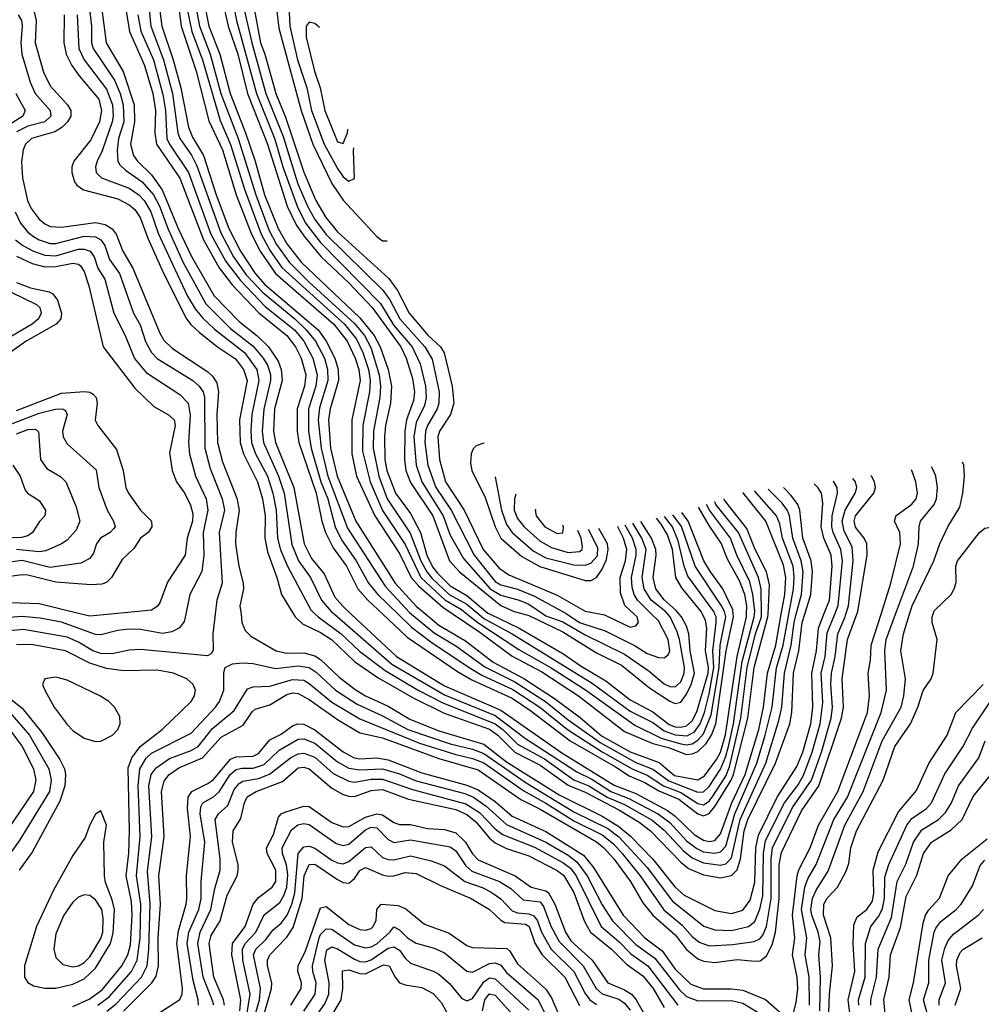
# Model space of a CAD drawing. Header units: inches. Extents: x 501365 to 657855, y 482276 to 547543.
# Tile 896 of 957: x 634361 to 637777, y 498614 to 502112. Entities that reach past the tile are written whole.
import ezdxf

# ---------------------------------------------------------------- set-up
doc = ezdxf.new("R2010")
doc.units = ezdxf.units.IN
doc.header["$MEASUREMENT"] = 0
doc.layers.add('A6439', color=7, linetype='Continuous')
doc.layers.add('A6530', color=7, linetype='Continuous')

msp = doc.modelspace()

# ---------------------------------------------------------------- linework, layer by layer
at = {"layer": 'A6439', "color": 5}
for points, elevation in [([(634951.5, 500000), (634946, 499974), (634928.8, 499951.2), (634902.2, 499937.8), (634868.8, 499931.2), (634790, 499945.2), (634750, 499946.1), (634710, 499942.5), (634650, 499926.7), (634630, 499927.7), (634510, 499971.5), (634433.9, 499986.1), (634370, 499991.7), (634230, 499981.6), (634137, 499943), (634110, 499937.4), (634070, 499941.7), (633990, 499986.3), (633950, 499996), (633910, 499993.6), (633850, 499974.9), (633810, 499973.7), (633755.2, 500000)], 4440), ([(635055.6, 500000), (635047.3, 499930), (635048.4, 499871.6), (635040.8, 499859.2), (635028.5, 499851.5), (634790, 499873.9), (634750, 499871.6), (634690, 499858.7), (634650, 499859.8), (634620.7, 499870), (634570, 499900.6), (634530, 499918.3), (634374.5, 499945.5), (634265.1, 499934.9)], 4460), ([(634685.1, 500000), (634610, 499992.6), (634579.7, 500000)], 4420), ([(634638.7, 498610), (634679.6, 498640.4), (634758, 498730), (634778.4, 498770), (634789.5, 498850), (634791.4, 498970), (634776.5, 499070), (634788.6, 499210), (634781.7, 499390), (634788, 499450), (634810, 499488.2), (634830, 499505.9), (634970, 499576.7), (635056.6, 499670), (635071.4, 499690), (635086.4, 499730), (635086.9, 499793.1), (635091.3, 499810), (635116.6, 499823.4), (635152.6, 499827.4), (635190, 499824.3), (635270, 499806.4), (635350, 499815.9), (635390, 499810.1), (635414.1, 499794.1), (635482.9, 499730), (635559.8, 499679.8), (635650, 499638.3), (635739.9, 499590), (635890, 499539.7), (635970, 499520.3), (636010, 499505.2), (636160.4, 499400.4), (636330, 499298), (636450, 499238.7), (636490, 499208.7), (636590, 499099.4), (636679.9, 498979.9), (636791, 498891), (636830, 498877.8), (636890, 498875.7), (636950, 498889.8), (636972.2, 498907.8), (636990, 498951.5), (637000.4, 498999.6), (637002.7, 499150), (637010, 499195.8), (637078.1, 499330), (637125.9, 499394.1), (637146.2, 499430), (637176.2, 499510), (637204.4, 499610), (637213.5, 499686.5), (637208.6, 499790), (637221.8, 499850), (637230, 499933.9), (637256.5, 500000)], 4460), ([(634670.7, 498589.3), (634704.4, 498615.6), (634793.5, 498710), (634814.2, 498750), (634820.1, 498810), (634824.8, 498970), (634815, 499085), (634830.2, 499210), (634820.3, 499390), (634828.7, 499430), (634845.7, 499454.3), (634892.8, 499487.2), (634970, 499516.1), (634994.9, 499530), (635046.6, 499593.4), (635122.5, 499657.5), (635170, 499734.7), (635190, 499742.3), (635250, 499744.3), (635330, 499767.5), (635370, 499765.5), (635390, 499753.9), (635470, 499686.8), (635570, 499627.9), (635781.7, 499541.7), (635910, 499501.3), (635970, 499487.3), (636010, 499471.2), (636151.8, 499371.8), (636230, 499328.9), (636330, 499265.7), (636430, 499215.6), (636470, 499184), (636501, 499150), (636565.2, 499070), (636649, 498949), (636714.6, 498894.6), (636750, 498854.7), (636774.6, 498834.6), (636810, 498821.5), (636894.3, 498825.7), (636970, 498836.7), (636990, 498846.4), (637000.5, 498859.5), (637013.6, 498890), (637030.8, 498990), (637030.7, 499129.3), (637035.8, 499170), (637106.6, 499313.4), (637173.2, 499410), (637209, 499510), (637243.1, 499630), (637247.8, 499670), (637242.1, 499750), (637245.3, 499790), (637257.9, 499850), (637267.1, 499930), (637293.2, 499990), (637296.2, 500000)], 4440), ([(634730.5, 498589.5), (634830.2, 498690), (634845.8, 498714.2), (634853.8, 498750), (634853.4, 498850), (634861.3, 498970), (634855.1, 499070), (634874.6, 499210), (634865.1, 499370), (634873.9, 499406.1), (634890.9, 499429.1), (634926.5, 499453.5), (635011.1, 499488.9), (635077, 499563), (635154.9, 499605.1), (635186.5, 499653.5), (635197.6, 499662.4), (635250, 499678.3), (635310, 499714.8), (635330, 499720), (635350, 499718.3), (635390, 499696.3), (635490, 499625.3), (635570, 499578.7), (635650, 499560.6), (635850, 499486.6), (635990, 499446.9), (636141.4, 499341.4), (636210, 499307), (636410, 499191), (636436.1, 499170), (636471.7, 499130), (636530.3, 499050), (636574.6, 498974.6), (636610, 498930), (636690, 498860.3), (636730, 498808.8), (636770, 498775.6), (636790, 498767.3), (636830, 498762.1), (636910, 498773), (636973.3, 498766.7), (636991.7, 498768.3), (637014.5, 498785.5), (637034.6, 498825.4), (637045.4, 498870), (637058.9, 498990), (637059.5, 499110), (637067.2, 499152.8), (637138.5, 499301.5), (637200.1, 499390), (637280.4, 499630), (637287.3, 499670), (637283.1, 499770), (637301.7, 499910), (637334.8, 500000)], 4420), ([(635147.4, 500000), (635150.9, 499970.9), (635162, 499942), (635181.9, 499921.9), (635272, 499870), (635310, 499861.1), (635370, 499862.7), (635410, 499852.3), (635430, 499838.5), (635495.7, 499775.7), (635552.3, 499732.3), (635590, 499709.6), (635670, 499673.2), (635746.9, 499626.9), (635850, 499585.3), (636010, 499537.7), (636090, 499475.1), (636277.7, 499357.7), (636430, 499281.7), (636490, 499245.5), (636530.9, 499210.9), (636610, 499129.1), (636689.3, 499029.3), (636721.7, 499001.7), (636830, 498947), (636890, 498936.2), (636930, 498948.2), (636956.3, 498983.7), (636972.5, 499047.5), (636976.5, 499170), (636985.3, 499214.7), (637052, 499350), (637121.8, 499458.2), (637142.6, 499510), (637171.8, 499610), (637178.9, 499670), (637174.4, 499790), (637191.6, 499870), (637198.9, 499950), (637218.1, 500000)], 4480), ([(635333.4, 500000), (635339.4, 499990), (635365.7, 499965.7), (635430, 499934.5), (635469.1, 499910), (635550, 499831.8), (635634.3, 499774.3), (635761.4, 499701.4), (635868.7, 499648.7), (636030, 499591.4), (636060.2, 499570), (636120.6, 499510), (636210, 499463.3), (636310, 499392), (636370, 499367.7), (636490, 499304.6), (636561.1, 499261.1), (636602.2, 499230), (636710, 499118.7), (636736.8, 499096.8), (636790, 499073.3), (636850, 499063.1), (636890, 499070.9), (636910, 499091.4), (636921.9, 499130), (636934.7, 499230), (636947.1, 499270), (637046, 499470), (637096.6, 499610), (637104.5, 499650), (637109.6, 499790), (637128.7, 499870), (637140.3, 499970), (637149.7, 500000)], 4520), ([(635411.2, 500000), (635421.2, 499990), (635503.4, 499930), (635568.3, 499868.3), (635659.8, 499799.8), (635776.6, 499730), (635864.5, 499684.5), (636050, 499610.2), (636077.2, 499590), (636130, 499537.8), (636225.5, 499485.5), (636330, 499411.6), (636383.4, 499390), (636448.1, 499350), (636510, 499323.2), (636607.6, 499267.6), (636650, 499232.6), (636719.3, 499159.3), (636750, 499134.3), (636790, 499115.9), (636850, 499108.5), (636870, 499113.3), (636890, 499134.5), (636920.3, 499270), (637011.1, 499470), (637058.2, 499621.9), (637067.9, 499670), (637077.8, 499790), (637101.9, 499890), (637111.9, 499970), (637119.7, 500000)], 4540), ([(635479.6, 500000), (635682.8, 499822.8), (635870, 499712.9), (636050, 499640.2), (636157.9, 499557.9), (636340.3, 499440.3), (636393.6, 499413.6), (636460.8, 499370), (636525.1, 499345.1), (636630, 499289.1), (636670, 499259.1), (636730, 499195), (636766.8, 499166.8), (636790, 499155.8), (636830, 499150.2), (636850, 499155), (636870, 499176), (636901.9, 499290), (636979.3, 499470), (637009.7, 499570), (637033.8, 499670), (637049.8, 499809.8), (637073, 499890), (637093.5, 500000)], 4560), ([(635539.1, 500000), (635700.2, 499850), (635870, 499745.8), (636070, 499659.4), (636286.7, 499506.7), (636472.6, 499392.6), (636550, 499362.5), (636662.7, 499302.7), (636690, 499282.6), (636757.3, 499217.3), (636790, 499196.7), (636810, 499191.9), (636830, 499196.1), (636850, 499219.2), (636891.2, 499330), (636937.7, 499430), (636987, 499590), (637003.3, 499670), (637017.7, 499790), (637046.5, 499890), (637066.3, 500000)], 4580), ([(635651.1, 500000), (635737.8, 499917.8), (635916.5, 499796.5), (635967, 499767), (636110, 499701.3), (636176.4, 499656.4), (636316.3, 499550), (636477.6, 499457.7), (636525.6, 499425.6), (636581.8, 499401.8), (636632, 499372), (636702.4, 499342.4), (636770, 499290.2), (636790, 499283), (636810, 499291.2), (636830, 499316.3), (636888.3, 499410), (636896.5, 499430), (636947.2, 499630), (636969.6, 499810), (637018.8, 499990), (637019.3, 500000)], 4620), ([(635705.6, 500000), (635753.5, 499953.5), (635821.5, 499901.5), (635957.6, 499810), (636003.1, 499783.1), (636112.7, 499732.7), (636208.3, 499670), (636306.8, 499590), (636430.6, 499510.6), (636536.6, 499450), (636590, 499427.6), (636648, 499390), (636710, 499366.7), (636770, 499326.7), (636790, 499322.6), (636810, 499335.1), (636820.9, 499350), (636870, 499424.7), (636882.3, 499457.7), (636922.7, 499630), (636945.5, 499810), (636974.5, 499930), (636996.2, 499990), (636996.1, 500000)], 4640), ([(635753.3, 500000), (635833.6, 499933.6), (635910, 499887.2), (636012.9, 499812.9), (636120.1, 499760.1), (636229.3, 499690), (636310, 499624.7), (636423.5, 499543.5), (636550, 499472.7), (636610, 499449.7), (636667.3, 499407.3), (636770, 499367.1), (636790, 499368.5), (636810, 499387.3), (636850.5, 499449.5), (636868.5, 499491.5), (636878.8, 499530), (636896.6, 499610), (636927.9, 499832.1), (636970.1, 499990), (636971.2, 500000)], 4660), ([(635803.3, 500000), (635850, 499960.5), (635944.7, 499904.7), (636042.8, 499830), (636151.9, 499771.9), (636260.9, 499700.9), (636352.4, 499632.3), (636427.8, 499567.8), (636530, 499510.8), (636632.7, 499472.7), (636686.8, 499426.8), (636770, 499411.6), (636794.2, 499425.8), (636836.4, 499483.6), (636850, 499510.1), (636868.4, 499571.6), (636909.8, 499850), (636943.2, 499990), (636943.4, 500000)], 4680), ([(635900.6, 500000), (635996.2, 499936.2), (636110.6, 499850.6), (636215.5, 499795.5), (636346.6, 499710), (636510, 499582.9), (636610, 499540.3), (636666.2, 499526.2), (636730, 499501.7), (636750, 499503.1), (636770, 499511.7), (636800.1, 499539.9), (636818.2, 499570), (636834, 499610), (636870.2, 499870), (636896.2, 499990), (636895.6, 500000)], 4720), ([(635950.6, 500000), (635988.5, 499970), (636134.6, 499874.6), (636249.5, 499809.5), (636371, 499731), (636545.7, 499605.7), (636639.8, 499559.8), (636710, 499538.8), (636730, 499536.2), (636750, 499539.7), (636770, 499551.7), (636790, 499575.2), (636817.7, 499642.3), (636845.4, 499810), (636849.7, 499890), (636869.2, 499990), (636867.2, 500000)], 4740), ([(635991.6, 500000), (636010, 499984.5), (636110.4, 499930), (636394.6, 499754.6), (636530, 499655.6), (636610, 499615.5), (636650, 499585), (636690, 499571.3), (636731.9, 499568.1), (636757.9, 499582.1), (636778.6, 499610), (636794.1, 499650), (636810, 499717.1), (636827.1, 499810), (636822.8, 499870), (636835.6, 499970), (636834.7, 499990), (636830.7, 500000)], 4760), ([(636032.1, 500000), (636134.9, 499950), (636290, 499860.4), (636355.1, 499815.1), (636443.6, 499763.6), (636530, 499695.5), (636610, 499652.4), (636668.2, 499608.1), (636690, 499600.2), (636710, 499598.8), (636730, 499603.6), (636750, 499620.7), (636767, 499653), (636806.8, 499790), (636807.6, 499810), (636796.9, 499870), (636802.5, 499950), (636797.4, 499977.4), (636786.8, 500000)], 4780), ([(636153.4, 500000), (636170, 499995.4), (636290, 499937.4), (636410, 499862.5), (636498.6, 499818.6), (636598.5, 499738.5), (636670, 499691.1), (636690, 499682.1), (636710, 499687.7), (636730, 499716.3), (636745.8, 499750), (636757.9, 499790), (636742.8, 499870), (636738, 499930), (636730, 499957.6), (636711.6, 499990), (636703.5, 500000)], 4820), ([(636221.8, 500000), (636230, 499994.4), (636290, 499972.5), (636370, 499926.6), (636510, 499857.5), (636597.2, 499797.2), (636650, 499752.8), (636670, 499742.7), (636690, 499741.7), (636710, 499759.4), (636721.5, 499790), (636722.7, 499810), (636704.5, 499910), (636697.1, 499937.1), (636672.1, 499990), (636663.7, 500000)], 4840), ([(636306.4, 500000), (636350, 499970.2), (636441.2, 499941.2), (636547.3, 499887.3), (636590, 499860.1), (636630, 499846.5), (636650, 499845.4), (636664.2, 499855.8), (636670.2, 499869.8), (636664.2, 499910), (636630, 499976), (636605.8, 500000)], 4860), ([(636427.1, 500000), (636438, 499998), (636530, 499954.3), (636550, 499959), (636559.2, 499970), (636554.8, 499990), (636544.1, 500000)], 4880), ([(637110, 498583.2), (637119.8, 498620.2), (637124.9, 498670), (637122.8, 498710), (637106.7, 498790), (637114.6, 498850), (637106.6, 498930), (637122.4, 499070), (637128.9, 499091.1), (637169, 499170), (637198.8, 499250), (637267.7, 499370), (637372.3, 499650), (637380, 499710), (637374.5, 499790), (637383, 499837), (637385.2, 499890), (637420.7, 500000)], 4380), ([(637167.2, 498610), (637165.3, 498710), (637150.7, 498790), (637157.5, 498850), (637137.7, 498950), (637149.8, 499030.2), (637160.9, 499059.1), (637190.2, 499110), (637253.4, 499270), (637301.8, 499350), (637421, 499650), (637440.6, 499730), (637434.7, 499870), (637438.8, 499910), (637472.3, 500000)], 4360), ([(637203.2, 498590), (637206.2, 498710), (637199.6, 498790), (637204.6, 498835.4), (637197.6, 498870), (637175.1, 498930), (637171.8, 498950), (637177.2, 498990), (637190, 499019), (637232.7, 499087.3), (637292.7, 499250), (637356.9, 499370), (637424.6, 499550), (637491.9, 499670), (637501.3, 499710), (637507.9, 499770), (637491.4, 499870), (637500.2, 499930), (637522.1, 500000)], 4340), ([(637231.5, 498490), (637238.1, 498650), (637248.2, 498750), (637242.9, 498850), (637216.2, 498930), (637217.8, 498970), (637229.5, 498990.5), (637266.4, 499030), (637296.2, 499083.8), (637306.2, 499113.8), (637313.9, 499170), (637334.2, 499230), (637428.8, 499410), (637469.9, 499530), (637525, 499610), (637552, 499670), (637570, 499729.3), (637599.3, 499770), (637606.1, 499790), (637619.7, 499910), (637602, 499970), (637602.5, 499990), (637606, 500000)], 4320), ([(634550, 498606.3), (634607.7, 498632.3), (634654.6, 498665.3), (634723.7, 498750), (634744.9, 498790), (634754.8, 498825.2), (634761, 498930), (634758.5, 498978.5), (634739.4, 499070), (634749, 499151), (634751.6, 499230), (634746.1, 499453.9), (634759, 499490), (634789.4, 499530), (634867.5, 499590), (634970.6, 499690), (634982.4, 499710), (634985.2, 499730), (634977.3, 499750), (634954.8, 499770), (634907.8, 499790), (634850, 499801.3), (634730, 499798.2), (634670, 499807.3), (634610, 499826), (634524.5, 499870), (634408.6, 499891.4), (634350, 499892.2)], 4480), ([(637319, 498510), (637304.2, 498630), (637327.9, 498730), (637321.2, 498830), (637323.8, 498896.2), (637336.1, 498923.9), (637370, 498950.5), (637390, 498979.8), (637395.6, 499010), (637392.8, 499090), (637410, 499155.5), (637483, 499297), (637546.8, 499373.2), (637590.4, 499469.5), (637655.8, 499570), (637686.6, 499650), (637783.5, 499750)], 4280), ([(637341.6, 498610), (637341.2, 498630), (637364, 498710), (637365.1, 498830), (637384.9, 498890), (637413, 498927), (637425.9, 498954), (637433.2, 498990), (637434.5, 499065.5), (637448.2, 499110), (637512.8, 499250), (637530, 499273.3), (637582.5, 499310), (637599.5, 499330), (637646.9, 499433.1), (637711.6, 499528.4), (637745.2, 499594.8), (637850, 499750)], 4260), ([(634330, 499697.4), (634370, 499665.8), (634439.8, 499579.8), (634503.3, 499483.3), (634520.5, 499450), (634524, 499430), (634521.1, 499390), (634504.2, 499335.8), (634405.7, 499154.3), (634359.5, 499090)], 4480), ([(634326.3, 499650), (634396, 499570), (634464.6, 499450), (634472.9, 499410), (634466.8, 499370), (634361.8, 499198.2), (634303.4, 499116.5)], 4460), ([(634850, 498578.7), (634929.7, 498630.3), (634938.5, 498650), (634940.1, 498670), (634919.8, 498830), (634925.3, 498874.7), (634953.1, 498970), (634954.8, 498990), (634953.5, 499070), (634968.1, 499210), (634956.8, 499310), (634960.2, 499350), (634973.3, 499370), (635030, 499397.9), (635050, 499413), (635110, 499484.6), (635130, 499493.3), (635190, 499495.4), (635210, 499504.6), (635250, 499553.9), (635290, 499573.1), (635330, 499603.1), (635349.2, 499610.8), (635370, 499609.1), (635410, 499588.9), (635510, 499510.8), (635549.6, 499489.6), (635570, 499486.4), (635630, 499489.8), (635670, 499482.7), (635790, 499436.3), (635950, 499392.8), (635990, 499375.8), (636050, 499334.2), (636110, 499282.6), (636230, 499228.2), (636363.9, 499143.9), (636399.5, 499099.5), (636504.5, 498930), (636581.7, 498850), (636643.4, 498803.4), (636690, 498739), (636745.4, 498685.4), (636790, 498668.2), (636890, 498669.2), (636930, 498664.4), (637010.3, 498630.3), (637070, 498578.4)], 4380), ([(634330, 499584.7), (634370.6, 499530), (634410.6, 499450), (634418.8, 499410), (634410.6, 499370), (634315.4, 499230)], 4440), ([(634996.3, 498610), (634995.4, 498630), (634977.7, 498697.7), (634956, 498830), (634962, 498870), (634997.1, 498950), (635005.9, 498990), (635006.2, 499050), (635018.3, 499190), (635002.2, 499290), (635004.9, 499315.1), (635012.3, 499330), (635050, 499351), (635070, 499368.1), (635109, 499430), (635130, 499448), (635150, 499452.8), (635190, 499452.5), (635230, 499466.1), (635283.4, 499516.6), (635350, 499556.3), (635370, 499557.5), (635410, 499541.7), (635490, 499475.2), (635530, 499452.9), (635570, 499446.6), (635650, 499450.4), (635710, 499432.8), (635770, 499408), (635942.3, 499362.3), (635973.1, 499350), (636018.1, 499318.1), (636090, 499252.5), (636229.9, 499189.9), (636310, 499143.1), (636340.4, 499120.4), (636376.4, 499070), (636430, 498966.8), (636467.2, 498910), (636550, 498826), (636617.2, 498777.2), (636705, 498665), (636730, 498641.8), (636770, 498626.3), (636890, 498627.4), (636930, 498618), (636984.9, 498584.9)], 4360), ([(637384.3, 498610), (637384.6, 498630), (637404.5, 498710), (637410.2, 498810), (637457.9, 498922.1), (637477.7, 499050), (637508.3, 499111.7), (637536.5, 499190), (637565.8, 499234.2), (637624.3, 499270), (637650, 499295.1), (637670.9, 499329.1), (637695.7, 499390), (637767.6, 499490), (637791, 499550)], 4240), ([(635051.2, 498610), (635045.4, 498630), (635013.3, 498710), (634993.7, 498830), (635002.2, 498870), (635040.7, 498950), (635054.9, 499025.1), (635073.9, 499090), (635073.8, 499130), (635055.4, 499270), (635067, 499290), (635100.4, 499319.6), (635123.4, 499376.6), (635141.4, 499398.6), (635154, 499406), (635210, 499416.6), (635249.1, 499430.9), (635323, 499490), (635350, 499503.6), (635370, 499505.9), (635410, 499491.9), (635474.3, 499434.3), (635530, 499406.5), (635550, 499403.5), (635610, 499413.5), (635650, 499414.1), (635757, 499377), (635946.5, 499326.5), (635994.7, 499294.7), (636050, 499237.5), (636076.6, 499216.6), (636190, 499171.9), (636290, 499117.7), (636317.2, 499097.2), (636337.7, 499070), (636426.8, 498890), (636490, 498836.9), (636532.5, 498792.5), (636592.6, 498750), (636699, 498610)], 4340), ([(635088.5, 498610), (635085.1, 498630), (635051.1, 498710), (635034.3, 498830), (635041.9, 498858.1), (635073.6, 498910), (635098.2, 499001.8), (635133.3, 499070), (635137.8, 499090), (635136.8, 499110), (635117.2, 499190), (635119.1, 499230), (635146.2, 499273.8), (635159.8, 499330), (635169.6, 499350.4), (635200.8, 499370), (635295.1, 499404.9), (635350, 499453.5), (635370, 499456.5), (635390, 499450.1), (635470, 499381.2), (635510, 499358.8), (635530, 499353.1), (635550, 499352.4), (635610, 499373.2), (635650, 499376.9), (635742.9, 499342.9), (635910, 499306.4), (635950, 499287.6), (635981.5, 499261.5), (636030, 499204.1), (636050, 499187), (636090, 499167.6), (636170, 499141.1), (636270, 499089.6), (636293, 499073), (636330, 499010.9), (636367.9, 498907.9), (636389.3, 498870), (636463.8, 498810), (636516.1, 498756.1), (636574.8, 498714.8), (636611.4, 498670), (636650, 498602.6)], 4320), ([(637440.6, 498530), (637430.8, 498630), (637449.3, 498710), (637454.6, 498790), (637490, 498886.2), (637510, 498997.3), (637547.6, 499072.4), (637571.6, 499150), (637599.5, 499190), (637670, 499233.6), (637709.5, 499270.5), (637748.1, 499351.9), (637828.5, 499451.5)], 4220), ([(635143.2, 498590), (635147.2, 498630), (635114.4, 498790), (635117.7, 498830), (635161.9, 498890), (635190.3, 498970), (635210, 498993), (635257.7, 499030), (635270.5, 499049.5), (635271.3, 499090), (635239.8, 499150), (635237.5, 499170), (635263.3, 499216.7), (635280.9, 499279.1), (635289.5, 499290.5), (635303.3, 499296.7), (635370, 499317.7), (635390, 499317), (635470, 499260.2), (635510, 499243.7), (635530, 499245.6), (635590, 499278.1), (635630, 499290.3), (635650, 499286.4), (635690, 499259.1), (635710, 499252.5), (635750, 499253.1), (635810, 499238.8), (635870, 499235.2), (635910, 499222.5), (635944.9, 499190), (635970, 499148.6), (635990, 499126.9), (636120.8, 499070), (636178, 499030), (636230, 499016.9), (636239.2, 499010), (636262.4, 498970), (636300, 498870), (636319.5, 498839.5), (636394.8, 498770), (636450.2, 498690.2), (636510, 498665.2), (636534.6, 498650), (636550.7, 498630), (636593.3, 498553.3)], 4280), ([(635157, 498510), (635179.9, 498650), (635154.3, 498770), (635152.3, 498810), (635161.8, 498830), (635199.6, 498870), (635230, 498931.4), (635284.7, 498975.2), (635299.8, 499000.2), (635310.3, 499030), (635313.5, 499073.5), (635309.1, 499109.1), (635295, 499150), (635294.1, 499170), (635326.4, 499233.6), (635348.9, 499251.1), (635370, 499256.4), (635390, 499252.1), (635485.1, 499185.1), (635510, 499177.4), (635530, 499182.7), (635590, 499233.7), (635610, 499243), (635630, 499241.3), (635670, 499199), (635690, 499188.8), (635750, 499197.8), (635890, 499173.7), (635910, 499158.9), (635945.6, 499105.6), (635967.3, 499087.3), (636065.8, 499050), (636105.6, 499025.6), (636150, 498984.6), (636210, 498977.8), (636221.5, 498961.5), (636249, 498889), (636276.9, 498836.9), (636362.3, 498750), (636409.3, 498669.3), (636430.4, 498650.4), (636490, 498631.3), (636510, 498618.2), (636530, 498592.5)], 4260), ([(637537.4, 498550), (637520.2, 498630), (637536.4, 498690), (637570, 498901.5), (637578.6, 498930), (637590, 498949.2), (637628.7, 498991.3), (637659.2, 499070), (637708.9, 499130), (637798.2, 499201.8)], 4180), ([(635190.4, 498550), (635212.6, 498630), (635216.6, 498670), (635192.3, 498790), (635200.1, 498810), (635236, 498844), (635262.1, 498877.9), (635290, 498901.7), (635311.6, 498930), (635328.3, 498970), (635338.5, 499010), (635350.9, 499149.1), (635370, 499173.6), (635390, 499175), (635410, 499168.5), (635470, 499126.2), (635490, 499116.4), (635510, 499113.1), (635530, 499121.1), (635590, 499170.8), (635610, 499173.4), (635650, 499135.5), (635670, 499128), (635690, 499127.6), (635750, 499141.7), (635822.9, 499122.9), (635870, 499106.2), (635942.6, 499050), (636007, 499027), (636039.1, 499010), (636070, 498989), (636110, 498945.5), (636130, 498938.1), (636170, 498935.6), (636187.5, 498927.5), (636200.7, 498910), (636214.6, 498870), (636249.3, 498810), (636329.8, 498730), (636370, 498652.6), (636386.5, 498630), (636410, 498613.1)], 4240), ([(635226.6, 498566.6), (635255.8, 498670), (635256.4, 498690), (635241.2, 498750), (635240.9, 498770), (635249.6, 498790), (635310, 498852.7), (635333, 498887), (635364.2, 498990), (635371.7, 499070), (635390, 499110.4), (635410, 499111.7), (635490, 499057), (635510, 499046.7), (635530, 499043.7), (635550, 499060.4), (635570, 499089.7), (635590, 499099.4), (635650, 499073.2), (635670, 499068.9), (635690, 499070.1), (635730, 499081.7), (635770, 499079), (635856, 499036), (635964.5, 498990), (636030.1, 498950), (636070, 498912.4), (636084.4, 498904.4), (636158, 498898), (636170.8, 498890), (636191.1, 498831.1), (636217, 498790), (636297.9, 498710), (636350, 498609.8)], 4220), ([(637598.4, 498530), (637571.5, 498630), (637590, 498690), (637591, 498770), (637609.2, 498870), (637615.6, 498884.4), (637632.7, 498907.3), (637687.2, 498950), (637705.6, 498970), (637745.8, 499034.2), (637772.9, 499107.1), (637790, 499126.3)], 4160), ([(635324.3, 498610), (635360.7, 498670), (635362.5, 498690), (635349.1, 498730), (635349.9, 498750), (635376.3, 498803.7), (635430, 498956.3), (635450, 498961.4), (635530, 498897.3), (635570, 498879.2), (635590, 498876.7), (635610, 498882.8), (635616.9, 498890), (635627, 498913), (635630, 498950.2), (635644.7, 498970), (635705.1, 498965.1), (635733.3, 498953.3), (635798.9, 498898.9), (635886.8, 498866.8), (635950, 498822.6), (635970, 498815.4), (636092, 498812), (636102.4, 498802.4), (636130, 498758), (636230, 498667.7), (636250, 498636.3), (636278.6, 498570)], 4180), ([(637627.8, 498610), (637626.8, 498630), (637649.6, 498690), (637637.2, 498770), (637647.1, 498812.9), (637659.5, 498840.5), (637677.7, 498862.3), (637766.3, 498930), (637784.4, 498950)], 4140), ([(635370.3, 498589.7), (635410.7, 498650), (635414.7, 498690), (635402.7, 498730), (635401.9, 498750), (635425, 498850), (635430, 498861.8), (635450, 498882), (635470, 498880.1), (635550, 498824.6), (635590, 498813.9), (635610, 498817.9), (635630, 498828.6), (635675.9, 498870), (635690, 498888.4), (635710, 498878.4), (635738.2, 498850), (635770, 498830.5), (635832.9, 498812.9), (635870, 498796), (635950, 498731.2), (635970, 498727.5), (636030, 498758.5), (636050, 498761.2), (636070, 498752.4), (636090, 498726.6), (636202.9, 498630), (636251, 498531)], 4160), ([(637684.4, 498610), (637703.7, 498670), (637689.2, 498750), (637690.4, 498770), (637702.1, 498797.9), (637711.5, 498808.5), (637779.8, 498850)], 4120), ([(635410, 498565.2), (635444.7, 498615.3), (635459.6, 498650), (635460.4, 498690), (635445.7, 498770), (635452.8, 498807.2), (635470, 498817.8), (635490, 498810.6), (635550, 498774), (635570, 498766.2), (635590, 498764.7), (635610, 498771.1), (635670, 498812.7), (635690, 498817.4), (635710, 498806.5), (635730, 498777.1), (635750, 498760.3), (635830, 498731.7), (635850, 498720.3), (635887.4, 498687.4), (635930, 498635.5), (635950, 498625.7), (635970, 498634.7), (636010, 498693.1), (636030, 498707.3), (636050, 498703.9), (636170, 498592.5)], 4140), ([(635455.3, 498550), (635502.9, 498630), (635508.8, 498670), (635507.8, 498732.2), (635530, 498735.7), (635570, 498722.7), (635590, 498722.4), (635653.6, 498753.6), (635673.6, 498750), (635694.5, 498710), (635710.4, 498690.4), (635730, 498682.8), (635790, 498673.3), (635830, 498651.6), (635859.3, 498619.3), (635890, 498561.9)], 4120), ([(636005.6, 498590), (636013.9, 498630), (636020.6, 498639.4), (636030, 498650.7), (636050, 498646.2), (636136, 498550)], 4120)]:
    msp.add_lwpolyline(points, dxfattribs=dict(at, elevation=elevation))
for points, elevation in [([(634490, 499775.6), (634450.1, 499769.9), (634442, 499750), (634450.1, 499730), (634483.8, 499670), (634530, 499607.7), (634550, 499586.3), (634590, 499558.9), (634630, 499547.2), (634650, 499548.7), (634690.9, 499570), (634709.4, 499590), (634717.6, 499610), (634716.6, 499636.6), (634698.2, 499670), (634677.5, 499690), (634645.9, 499710), (634530, 499764.9)], 4520), ([(634650, 499301.7), (634630, 499289.7), (634610, 499251.2), (634593.8, 499206.2), (634550, 499142.3), (634481.3, 499018.7), (634420.4, 498890), (634378.1, 498750), (634378.2, 498710), (634390.7, 498690.7), (634410, 498679.8), (634450, 498671), (634490, 498670.7), (634550, 498684.9), (634590, 498703.8), (634630, 498741.8), (634683.4, 498830), (634693.6, 498866.4), (634698.1, 498950), (634690, 498984.6), (634666.1, 499046.1), (634662.4, 499070), (634660.4, 499190), (634669.1, 499250)], 4520), ([(634590, 499002.7), (634570, 498994.1), (634550, 498977), (634518.2, 498930), (634490, 498863.6), (634483.1, 498810), (634490, 498780.3), (634514.9, 498754.9), (634550, 498747.1), (634570, 498750.5), (634590, 498762.4), (634610, 498782.7), (634650, 498847.2), (634656.2, 498870), (634658.2, 498918.2), (634652.9, 498950), (634630, 498984.9), (634610, 499000.2)], 4540)]:
    msp.add_lwpolyline(points, close=True, dxfattribs=dict(at, elevation=elevation))
at = {"layer": 'A6530', "color": 5}
for points, elevation in [([(635246.2, 502390), (635282, 502082), (635361, 501790), (635402.2, 501670), (635470, 501530.1), (635510, 501470.9), (635630, 501342.4), (635650, 501326.2), (635666.6, 501326.3)], 4920), ([(634843.2, 502263.2), (634866, 502090), (634906.4, 501970), (634934.1, 501870), (634961.2, 501730), (634975.5, 501695.5), (635014.3, 501630), (635059.1, 501490), (635104.4, 501370), (635145.9, 501290), (635197.1, 501210), (635231.9, 501171.9), (635421.5, 501010), (635450.4, 500970), (635481, 500910), (635492.8, 500870), (635493.9, 500830), (635464.6, 500730), (635458.7, 500690), (635465.5, 500590), (635488.9, 500490), (635555.5, 500330), (635694.9, 500110), (635769, 500029), (635803.3, 500000)], 4680), ([(634909.3, 502289.3), (634935, 502090), (634988.1, 501930), (635033.5, 501753.5), (635081.2, 501650), (635130.2, 501490), (635184.2, 501350), (635215.8, 501290), (635269.4, 501210), (635476.8, 501030), (635524.6, 500970), (635553.2, 500910), (635565.9, 500870), (635570.2, 500830), (635541.1, 500690), (635540.6, 500570), (635557.8, 500490), (635622.2, 500350), (635710, 500215.8), (635752, 500130), (635779, 500099), (635864.3, 500024.3), (635900.6, 500000)], 4720), ([(634813, 502230), (634827, 502090), (634872.3, 501970), (634904.2, 501850), (634922.6, 501710), (634929.7, 501689.7), (634971, 501631), (634990, 501593.3), (635075.5, 501355.5), (635120.9, 501270), (635165.9, 501205.9), (635223.7, 501143.7), (635338.3, 501050), (635379.1, 501010), (635411.4, 500970), (635443.4, 500910), (635455, 500870), (635455.4, 500830), (635426.5, 500733.5), (635422, 500690), (635431.9, 500590), (635456.2, 500490), (635526.1, 500306.1), (635659.8, 500099.8), (635746, 500006), (635753.3, 500000)], 4660), ([(634643.1, 502223.1), (634669, 502030), (634728.9, 501928.9), (634767.5, 501810), (634768.9, 501750), (634755.1, 501670), (634765.1, 501630), (634779.4, 501610), (634830, 501561.4), (634867.9, 501507.9), (634924.1, 501370), (634971.2, 501271.2), (635051.6, 501131.6), (635140.4, 501040.4), (635203.2, 500990), (635244.5, 500950), (635279.5, 500899.5), (635290.5, 500870), (635294, 500830), (635266.2, 500730), (635262.9, 500650), (635269.4, 500610), (635334.5, 500450), (635371.9, 500250), (635397.9, 500197.9), (635443.1, 500143.1), (635480.8, 500060.8), (635508.5, 500028.5), (635539.1, 500000)], 4580), ([(634981.2, 502190), (635000, 502090), (635038, 501990), (635076.3, 501850), (635136.9, 501690), (635199.5, 501490), (635246.3, 501366.3), (635273.6, 501313.6), (635319.8, 501250), (635390, 501179.2), (635550, 501033.2), (635586, 500990), (635608.1, 500948.1), (635638.7, 500850), (635643.4, 500810), (635640.9, 500770), (635618, 500650), (635617.2, 500590), (635636.8, 500490), (635666.6, 500410), (635747.7, 500287.7), (635786.4, 500190), (635807.3, 500150), (635826.4, 500126.4), (635886.3, 500070), (635950, 500035.1), (635991.6, 500000)], 4760), ([(635012.5, 502192.5), (635033.5, 502090), (635071.7, 501990), (635108.3, 501850), (635163.1, 501710), (635197.3, 501610), (635231.2, 501490), (635278.8, 501370), (635310, 501316.4), (635362.3, 501250), (635570, 501052.5), (635620, 500990), (635642.2, 500950), (635670, 500870), (635682.4, 500810), (635678.5, 500750), (635661, 500670), (635657.1, 500630), (635658.7, 500550), (635665.3, 500510), (635695.9, 500430), (635750, 500357.2), (635785.4, 500290), (635807.9, 500210), (635828.1, 500168.1), (635845.1, 500145.1), (635890, 500100.7), (635950, 500066), (636023.9, 500003.9), (636032.1, 500000)], 4780), ([(635079.5, 502190), (635101.9, 502090), (635136.3, 501990), (635169.9, 501850), (635241, 501670), (635311.3, 501450), (635343.5, 501383.5), (635370, 501343.9), (635430.5, 501270.5), (635530, 501176.8), (635613, 501090), (635714.7, 500950), (635733.6, 500910), (635756.9, 500836.9), (635763.7, 500790), (635759.8, 500759.8), (635735.8, 500690), (635729, 500650), (635728.5, 500550), (635733.2, 500510), (635750, 500467.5), (635829.3, 500350), (635887.6, 500190), (635923.5, 500150), (636070, 500031.1), (636117.5, 500010), (636153.4, 500000)], 4820), ([(635110.7, 502210), (635131.4, 502110), (635202.2, 501850), (635267.9, 501687.9), (635295.6, 501590), (635346.5, 501450), (635377, 501390), (635430, 501320.8), (635643.4, 501103.4), (635690, 501025.9), (635755.3, 500950), (635783.9, 500890), (635803.1, 500810), (635805.6, 500770), (635798.7, 500741.3), (635770, 500680.8), (635761.8, 500630), (635769.8, 500530), (635789.2, 500470), (635865.5, 500350), (635890, 500281.3), (635937.3, 500197.3), (636032.4, 500090), (636070, 500067.3), (636135.1, 500050), (636170, 500035.5), (636221.8, 500000)], 4840), ([(635148.6, 502190), (635185.7, 502030), (635235.9, 501850), (635296.8, 501696.8), (635349.4, 501529.4), (635383.4, 501450), (635410, 501402.4), (635450, 501349), (635651.5, 501151.5), (635676.6, 501116.6), (635711.2, 501050), (635800.4, 500950), (635825.9, 500905.9), (635850.8, 500790), (635850.6, 500750), (635844.3, 500730), (635810, 500669.9), (635803.2, 500650), (635800, 500610), (635810.9, 500530), (635839.7, 500450), (635893.6, 500370), (635975.5, 500210), (636050, 500116.4), (636070, 500104.2), (636130, 500089), (636190, 500064.5), (636302.6, 500002.6), (636306.4, 500000)], 4860), ([(635184, 502210), (635216.5, 502030), (635232.3, 501990), (635270.8, 501850), (635305.5, 501765.5), (635370, 501570.6), (635412.7, 501470), (635448.7, 501410), (635490, 501358.5), (635672.9, 501192.9), (635702.7, 501150), (635745.2, 501070), (635812.2, 500990), (635855.4, 500950), (635868.9, 500928.9), (635897.7, 500810), (635903.1, 500750), (635891.3, 500710), (635852.3, 500650), (635846.3, 500630), (635852.1, 500550), (635874.1, 500470), (635939.8, 500370), (636007.2, 500230), (636064, 500164), (636099.2, 500139.2), (636270, 500067.3), (636370, 500010.5), (636427.1, 500000)], 4880), ([(635314.8, 502214.8), (635320.4, 502090), (635347.6, 501970), (635381.7, 501870), (635397.7, 501790), (635442.9, 501670), (635490, 501583.4), (635510, 501554), (635530, 501538.3), (635550, 501547.7), (635546.8, 501646.8), (635548.2, 501657.1)], 4940), ([(634607.1, 502170), (634616, 502090), (634616.8, 502030), (634622.3, 502010), (634697.5, 501897.5), (634718, 501850), (634728.7, 501810), (634730.8, 501750), (634712, 501690), (634707.1, 501647.1), (634710.1, 501610), (634716.8, 501596.8), (634737.5, 501577.5), (634796.7, 501536.7), (634836.9, 501490), (634858, 501450), (634888.1, 501368.1), (634942.3, 501250), (635022.9, 501102.9), (635110, 501015.6), (635190, 500952.7), (635225.6, 500910), (635242.3, 500882.3), (635252.4, 500850), (635252.3, 500830), (635227.9, 500727.9), (635222.6, 500650), (635227.5, 500610), (635280.8, 500490), (635301.1, 500430), (635327.4, 500247.4), (635352, 500190), (635394.7, 500130), (635432.7, 500050), (635468.1, 500010), (635479.6, 500000)], 4560), ([(634955.3, 502155.3), (634972.5, 502070), (635010.2, 501970.2), (635073.9, 501753.9), (635109.5, 501669.5), (635159.2, 501510), (635219.2, 501350), (635251, 501291), (635292, 501232), (635514.5, 501030), (635557.5, 500977.5), (635580.6, 500930), (635600.2, 500870), (635606.3, 500830), (635603.5, 500790), (635579.9, 500670), (635579.2, 500579.2), (635605.7, 500470), (635650, 500368.2), (635730, 500247), (635786.3, 500130), (635870.8, 500050.8), (635930, 500016.3), (635950.6, 500000)], 4740), ([(634356, 502130), (634367.1, 502110), (634370.3, 502090), (634365.6, 502030), (634369.2, 501990), (634398.7, 501890), (634416.7, 501850), (634469.7, 501790), (634471.5, 501770), (634451, 501750), (634390, 501734), (634350, 501713.4)], 4460), ([(634410.4, 502150.4), (634420.3, 502110), (634415.8, 502030), (634445.5, 501925.5), (634470, 501877.4), (634531.1, 501810), (634542.6, 501790), (634542.6, 501770), (634531.1, 501750), (634511.1, 501728.9), (634485.8, 501714.1), (634403.3, 501690), (634382.4, 501670), (634373.5, 501650), (634367.6, 501607.6), (634370.7, 501550), (634389.4, 501470), (634402.1, 501442.1), (634430, 501403.4), (634450, 501386.5), (634470, 501377.7), (634510, 501375.4), (634630, 501391.5), (634664.4, 501384.4), (634689.2, 501369.2), (634703.9, 501350), (634727.3, 501290), (634762.8, 501230), (634859.1, 500999.1), (634873.7, 500973.7), (634903.8, 500943.8), (635030, 500861), (635046.1, 500846.1), (635061.7, 500821.7), (635067.9, 500790), (635061.1, 500710), (635064.4, 500610), (635081.8, 500541.8), (635132.1, 500412.1), (635141, 500370), (635129.2, 500290), (635128.1, 500250), (635139.9, 500170), (635155.3, 500110), (635155.9, 500090), (635143.8, 500030), (635147.4, 500000)], 4480), ([(634519.5, 502130), (634518.6, 502030), (634526.7, 501990), (634546.7, 501950), (634572.7, 501912.7), (634642.2, 501830), (634652.1, 501790), (634644.7, 501750), (634614.5, 501685.5), (634553.9, 501610), (634547, 501590), (634546.3, 501570), (634556.4, 501536.4), (634564.7, 501524.7), (634588.4, 501508.4), (634710, 501476.4), (634750, 501455.1), (634770, 501438.2), (634789.7, 501409.7), (634816.3, 501336.3), (634871.8, 501211.8), (634953.8, 501050), (634969.2, 501029.2), (635000.4, 501000.4), (635063.4, 500950), (635127.6, 500907.6), (635156.8, 500870), (635168.9, 500830), (635142.5, 500690), (635144.5, 500610), (635156.7, 500570), (635206.5, 500470), (635223.6, 500410), (635232.8, 500350), (635231.7, 500270), (635241.6, 500221.6), (635274.7, 500130), (635290.8, 500070), (635333.4, 500000)], 4520), ([(634565.9, 502130), (634571.3, 502010), (634590.1, 501970), (634670, 501865.8), (634690.6, 501810), (634692.7, 501770), (634689.2, 501750), (634654, 501646), (634636.1, 501610), (634630.1, 501590), (634633.2, 501570), (634651.6, 501550), (634750, 501513.4), (634783.9, 501490), (634803.2, 501470), (634827.2, 501430), (634853.6, 501353.6), (634903.6, 501243.6), (634957.8, 501130), (634984.8, 501084.8), (635011.3, 501051.3), (635052.9, 501012.9), (635160.3, 500930), (635203.2, 500870), (635211.1, 500830), (635186.1, 500710), (635181.9, 500650), (635184.8, 500610), (635199.4, 500570), (635241.1, 500490), (635260.7, 500430), (635272, 500370), (635277.4, 500270), (635288.1, 500228.1), (635312.4, 500170), (635395.6, 500015.6), (635411.2, 500000)], 4540), ([(634738.2, 502150), (634750.9, 502070), (634804.4, 501950), (634834.1, 501850), (634843.6, 501790), (634840.9, 501710), (634847.3, 501670), (634929.9, 501549.9), (635013.6, 501330), (635070.3, 501230.3), (635115.9, 501170), (635210.9, 501070.9), (635310.3, 500990), (635341.1, 500950), (635360.7, 500910), (635378, 500850), (635372.9, 500810), (635347.3, 500730), (635346.5, 500650), (635352.7, 500610), (635414.6, 500430), (635434.3, 500330), (635447.1, 500290), (635475.2, 500235.2), (635522.3, 500170), (635562.5, 500090), (635598.3, 500050), (635651.1, 500000)], 4620), ([(634781.3, 502130), (634791.3, 502071.3), (634836.2, 501970), (634870, 501846.8), (634879.4, 501790), (634884.5, 501690), (634893.1, 501670), (634961.2, 501570), (635040.5, 501350), (635093.3, 501253.3), (635145.1, 501185.1), (635233.4, 501093.4), (635337.4, 501010), (635370.4, 500970), (635403, 500910), (635418.4, 500850), (635412.9, 500810), (635387.7, 500730), (635387.2, 500650), (635397, 500590), (635431.1, 500470), (635455.8, 500410), (635482, 500310), (635504.5, 500264.5), (635556.3, 500190), (635600, 500110), (635633.3, 500070), (635705.6, 500000)], 4640), ([(635390, 502103.7), (635378.7, 502090), (635378.9, 502050), (635408.3, 501930), (635428.1, 501870), (635445, 501790), (635490, 501678.8), (635510, 501672.6), (635525.3, 501710), (635527.3, 501723.3)], 4960), ([(635426, 502084.4), (635410, 502098.7), (635390, 502103.7)], 4960), ([(634348, 501850), (634380.7, 501790), (634371.9, 501770), (634311.2, 501730)], 4440), ([(634345.1, 501430), (634364.6, 501390), (634390, 501357.6), (634410, 501341.9), (634430.8, 501330), (634470, 501317.4), (634490, 501317.1), (634590, 501343.2), (634630, 501340.8), (634649.8, 501329.8), (634663.2, 501310), (634680.8, 501260.8), (634715.4, 501210), (634765.3, 501070), (634788.7, 501028.7), (634808.4, 500968.4), (634829.3, 500930), (634850, 500908.5), (634975.7, 500830), (634998.5, 500810), (635012.4, 500790), (635017.2, 500770), (635018.4, 500590), (635038.2, 500518.2), (635080.5, 500410), (635088.3, 500370), (635069.5, 500290), (635079.9, 500110), (635061.5, 500050), (635055.6, 500000)], 4460), ([(634346.8, 501330), (634372.2, 501310), (634410, 501289.6), (634450, 501275.4), (634490, 501273.8), (634570, 501297.4), (634590, 501297.4), (634612, 501290), (634625.6, 501270), (634638.7, 501230), (634663.2, 501190), (634695.9, 501070), (634735.7, 500990), (634768.5, 500908.5), (634810, 500858.6), (634930, 500781), (634959.7, 500750), (634967.2, 500707.2), (634961.1, 500610), (634964.4, 500570), (634985.9, 500490), (635023.5, 500410), (635029.8, 500370), (635013, 500290), (635015.6, 500210), (635008.2, 500151.8), (634966.2, 500070), (634951.5, 500000)], 4440), ([(634350, 501272.3), (634406, 501246), (634450, 501234.3), (634490, 501235), (634550, 501246.7), (634570, 501243.9), (634577.7, 501237.7), (634590, 501218.2), (634607, 501167), (634657.2, 500950), (634770, 500802.9), (634837.8, 500737.8), (634890, 500708), (634910.1, 500690), (634913, 500670), (634893.3, 500573.3), (634902.6, 500510), (634917.9, 500470), (634948.3, 500428.3), (634967.8, 500387.8), (634976.3, 500356.3), (634975, 500330), (634956.6, 500270), (634949.2, 500210), (634886.6, 500113.4), (634859.4, 500040.6), (634850, 500027.1), (634830, 500014.2), (634685.1, 500000)], 4420), ([(634350, 501178.7), (634400.1, 501160.1), (634465.9, 501145.9), (634478.6, 501138.6), (634495.7, 501115.7), (634509.7, 501070), (634507.4, 501050), (634491.4, 501030), (634383.9, 500970), (634317.5, 500922.5)], 4380), ([(634285.6, 501165.6), (634420.8, 501100.8), (634433, 501090), (634437.1, 501070), (634427.6, 501050), (634405.3, 501030), (634270, 500951.2)], 4360), ([(634350, 500723.9), (634510, 500784.9), (634591.1, 500791.1), (634610, 500789.1), (634621.9, 500781.9), (634632.8, 500770), (634636.5, 500750), (634629.6, 500689.6), (634639, 500670), (634705.2, 500585.2), (634729, 500511), (634738.5, 500450), (634748.1, 500430), (634790.1, 500370), (634829.1, 500330), (634830.1, 500310), (634817.5, 500290), (634790.7, 500270), (634766.8, 500233.2), (634725.5, 500194.5), (634686.9, 500130), (634670, 500113.1), (634653.3, 500106.7), (634615.4, 500104.6), (634490, 500113.5), (634390, 500138.7), (634370, 500139.8), (634310, 500131.2)], 4380), ([(634330, 500675.2), (634430, 500713.9), (634488.4, 500728.4), (634513.4, 500730), (634523.5, 500723.5), (634529.5, 500710), (634513.2, 500650), (634515.8, 500630), (634530, 500605.4), (634633.3, 500513.3), (634642.9, 500450), (634671.7, 500370), (634694.4, 500330), (634699.8, 500310), (634695.6, 500304.4), (634682.2, 500290), (634648.2, 500270), (634633.5, 500250), (634623.1, 500216.9), (634610, 500197.8), (634578.5, 500181.5), (634470, 500166), (634370, 500190.2), (634290, 500179.6)], 4360), ([(634350, 500640.5), (634390, 500656.8), (634417.7, 500657.7), (634428.1, 500648.1), (634435.5, 500550), (634457.5, 500517.5), (634507.8, 500487.8), (634525.5, 500470), (634561.5, 500381.5), (634575.3, 500330), (634561.5, 500298.5), (634530, 500262.9), (634510.2, 500250), (634454.7, 500225.3), (634430, 500221.1), (634350, 500230)], 4340), ([(636010, 500607.5), (635982.1, 500597.9), (635972, 500588), (635965.1, 500570), (635963.1, 500536.9), (635967, 500510), (636015, 500415), (636049.6, 500310), (636070, 500270), (636145.2, 500205.2), (636208.9, 500168.9), (636370, 500120.1), (636390, 500120.2), (636410, 500129.7), (636430, 500159.6), (636445.5, 500194.5), (636452, 500230), (636449.4, 500250), (636418.2, 500304.1)], 4920), ([(636010.6, 500607.3), (636010, 500607.5)], 4920), ([(634337.3, 500530), (634362.6, 500490), (634380.4, 500440.4), (634389.2, 500430), (634430, 500404.4), (634453.2, 500370), (634450.2, 500350), (634431.1, 500328.9), (634407.1, 500290), (634390, 500278.9), (634367.8, 500272.2), (634271.7, 500268.3)], 4320), ([(637420.7, 500000), (637456.1, 500110), (637490.2, 500250), (637487.9, 500290), (637469.1, 500330), (637472.9, 500347.1), (637473.8, 500350), (637529.7, 500390.3), (637545.5, 500410), (637550.3, 500430), (637544.4, 500470), (637529.9, 500510), (637528.3, 500512.6)], 4380), ([(637472.3, 500000), (637535.7, 500170), (637553.6, 500250), (637556.1, 500310), (637561.2, 500330), (637609.5, 500390), (637617.5, 500410), (637621.3, 500450), (637616, 500490), (637607.6, 500510), (637599.6, 500523)], 4360), ([(637522.1, 500000), (637531.4, 500030), (637608.8, 500190), (637629.9, 500250.1), (637658.2, 500310), (637700.2, 500379.8), (637711.1, 500430), (637716.8, 500490), (637714.6, 500530), (637710.5, 500540)], 4340), ([(636049.9, 500488.6), (636072.5, 500370), (636090, 500318.6), (636110.7, 500290), (636185, 500225), (636230, 500200), (636330, 500175.4), (636370, 500174.4), (636390, 500181), (636413.1, 500206.9), (636415.2, 500235.2), (636381.2, 500300.9)], 4940), ([(637296.2, 500000), (637305.1, 500030), (637322, 500190), (637318.7, 500238.7), (637290, 500295.3), (637282.8, 500330), (637293.2, 500370), (637329.3, 500430), (637334.9, 500450), (637330.3, 500470), (637320.6, 500482.1)], 4440), ([(637334.8, 500000), (637338.5, 500010), (637371.4, 500211.4), (637369.9, 500250), (637360.4, 500270), (637329.7, 500309.7), (637325.5, 500330), (637330.2, 500350), (637394.8, 500430), (637401.1, 500450), (637397.6, 500470), (637386.4, 500490), (637384.9, 500491.5)], 4420), ([(637119.7, 500000), (637138, 500070), (637144.1, 500150), (637137.2, 500190), (637107.3, 500270), (637095.6, 500350), (637088.6, 500368.6), (637070, 500394.3), (637020.4, 500443.8)], 4540), ([(637149.7, 500000), (637171.5, 500070), (637177.6, 500150), (637173.1, 500190), (637143.2, 500270), (637132, 500370), (637125.1, 500390), (637101.9, 500421.9), (637073.8, 500450.1)], 4520), ([(637218.1, 500000), (637237.3, 500050), (637247.5, 500170), (637244.1, 500210), (637217.8, 500270), (637208.1, 500310), (637214.3, 500394.3), (637209.6, 500430), (637196.7, 500450), (637183.2, 500463)], 4480), ([(637256.5, 500000), (637268.9, 500031.1), (637283.6, 500190), (637278.3, 500230), (637250.2, 500290), (637245.5, 500310), (637247.3, 500350), (637266.5, 500430), (637265.2, 500450), (637253.1, 500470), (637250.9, 500471.8)], 4460), ([(636123.7, 500426.2), (636118.5, 500410), (636117.7, 500370), (636130, 500339.9), (636153.7, 500310), (636210, 500259.3), (636250, 500236.9), (636310, 500219), (636350, 500222.9), (636359.3, 500230), (636360.6, 500239.4), (636356.2, 500270), (636343.5, 500297.8)], 4960), ([(637019.3, 500000), (637024.2, 500104.2), (637013.5, 500150), (636973.5, 500230), (636944.2, 500304.2), (636864.6, 500404.6), (636862.1, 500409.8)], 4620), ([(637066.3, 500000), (637078.9, 500070), (637082.3, 500130), (637074.3, 500174.3), (637011.4, 500330), (636931.3, 500431.3), (636930.8, 500432)], 4580), ([(637093.5, 500000), (637110.3, 500090), (637112.8, 500132.8), (637108.8, 500170), (637071.1, 500270), (637061.5, 500321.5), (637050, 500349.4), (636971.2, 500438)], 4560), ([(636194.6, 500373.7), (636191.8, 500370), (636195.4, 500350), (636226.7, 500310), (636270, 500286.2), (636290, 500288.8), (636292.4, 500307.6), (636290.5, 500315.8)], 4980), ([(636943.4, 500000), (636944.1, 500030), (636936.7, 500070), (636918.1, 500118.1), (636875.8, 500195.8), (636852.4, 500252.4), (636810, 500314.9), (636772.6, 500380.7)], 4680), ([(636971.2, 500000), (636972.3, 500010), (636965.8, 500070), (636954.6, 500114.6), (636908.8, 500210), (636885.9, 500270), (636810.9, 500370), (636801.2, 500390)], 4660), ([(636996.1, 500000), (636994.7, 500090), (636985.5, 500130), (636914, 500290), (636834.4, 500390), (636830.4, 500399.5)], 4640), ([(636786.8, 500000), (636782.1, 500010), (636713.3, 500093.3), (636692.4, 500130), (636680.5, 500230), (636662.4, 500282.4), (636639.7, 500319.7), (636622.9, 500340.7)], 4780), ([(636830.7, 500000), (636826.7, 500010), (636735.1, 500135.1), (636721.6, 500170), (636700.5, 500260.5), (636680.4, 500310), (636651.2, 500346.8)], 4760), ([(636867.2, 500000), (636865.1, 500010), (636853.8, 500030), (636760.5, 500170), (636712.1, 500312.1), (636680.7, 500353.1)], 4740), ([(636895.6, 500000), (636894.9, 500014.9), (636859.4, 500090), (636815.1, 500150), (636791.9, 500190), (636735.8, 500330), (636712.7, 500361.3)], 4720), ([(636544.1, 500000), (636510.8, 500030.8), (636495.3, 500075.3), (636494.4, 500130), (636513.3, 500190), (636517.5, 500230), (636506.2, 500270), (636485.8, 500310), (636485.1, 500311.1)], 4880), ([(636605.8, 500000), (636555.5, 500050), (636544, 500070), (636536.5, 500096.5), (636534.3, 500130), (636551.4, 500210), (636551.4, 500230), (636537.8, 500270), (636511.8, 500316.8)], 4860), ([(636663.7, 500000), (636655.4, 500010), (636604.6, 500050), (636579.3, 500090), (636572.8, 500130), (636587.1, 500230), (636571.2, 500270), (636539.7, 500322.8)], 4840), ([(636703.5, 500000), (636693, 500013), (636650, 500051), (636621.4, 500090), (636611.1, 500130), (636622.3, 500210), (636621, 500230), (636605.7, 500270), (636567.5, 500328.8)], 4820), ([(637606, 500000), (637610, 500011.4), (637670, 500069.3), (637681.1, 500090), (637687.1, 500112.9), (637686.9, 500170), (637692.9, 500190), (637770, 500290.3), (637790, 500305.3), (637810, 500309.1), (637830, 500306.5), (637870, 500282.6), (637910, 500252.2), (637970.4, 500190), (638026.3, 500146.3), (638035.8, 500090), (638051, 500051), (638083.1, 500000)], 4320), ([(634579.7, 500000), (634430, 500036.4), (634330, 500040.4), (634230, 500032.1), (634148.7, 500000)], 4420)]:
    msp.add_lwpolyline(points, dxfattribs=dict(at, elevation=elevation))

doc.saveas('drawing.dxf')
